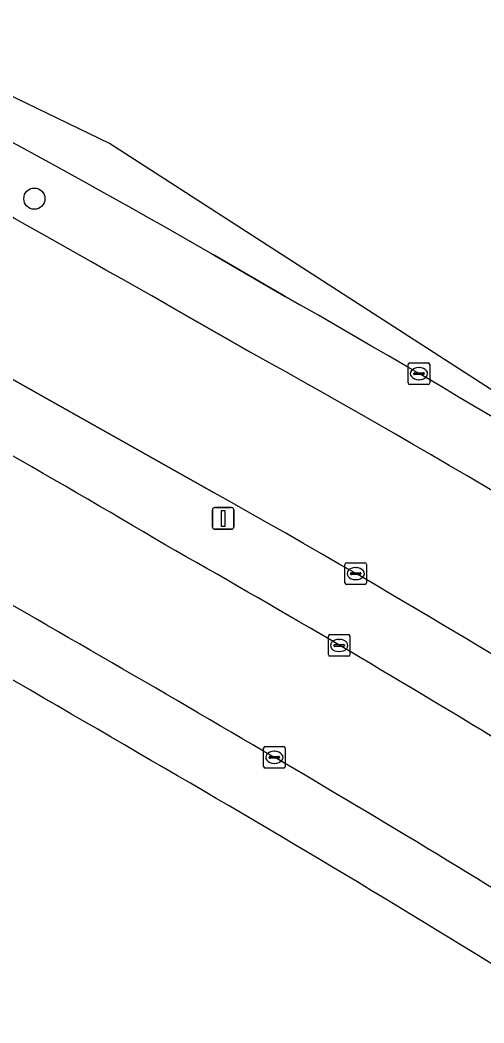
# Model space of a CAD drawing. Extents: x 161477 to 163040, y 383680 to 384871.
# Drawn here: x 162491.02 to 162512.48, y 384716.75 to 384763.18 of the extents above; entities that cross this region are included whole.
import ezdxf

# ---------------------------------------------------------------- set-up
doc = ezdxf.new("R2010")
doc.units = 0
for name, color, linetype in [('IMGEO_Berm_groen', 7, 'Continuous'), ('IMGEO_Boom', 7, 'Continuous'), ('IMGEO_Groenvoorziening', 7, 'Continuous'), ('IMGEO_Kolk', 7, 'Continuous'), ('IMGEO_Lichtmast', 7, 'Continuous'), ('IMGEO_Rijbaan_lokaal_open', 7, 'Continuous'), ('IMGEO_Rijbaan_regionaal_gesloten', 7, 'Continuous'), ('IMGEO_Voetpad_open', 7, 'Continuous')]:
    doc.layers.add(name, color=color, linetype=linetype)

msp = doc.modelspace()

# ---------------------------------------------------------------- linework, layer by layer
at = {"layer": 'IMGEO_Berm_groen'}
for points in [[(162503.97, 384750), (162503.292, 384750.389), (162500, 384752.298), (162499.832, 384752.395)], [(162500.002, 384741.286), (162499.393, 384741.625), (162484.498, 384750.01)], [(162497.819, 384750.008), (162500, 384748.764), (162501.694, 384747.794)]]:
    msp.add_lwpolyline(points, dxfattribs=at)
for centre, radius, start, end in [((162263.854, 384340.711), 474.52, 60.17858, 63.39779), ((161815.298, 383549.686), 1380.799, 60.376804, 61.453052), ((162137.332, 384111.151), 736.581, 57.789377, 60.148309), ((162204.021, 384242.972), 576.37, 59.360405, 61.259925), ((162285.016, 384357.141), 446.721, 57.04165, 60.9848), ((162291.063, 384366.983), 428.67, 56.76126, 60.82945), ((162216.073, 384242.193), 570.999, 58.68285, 60.44078)]:
    msp.add_arc(centre, radius, start, end, dxfattribs=at)
at = {"layer": 'IMGEO_Boom'}
msp.add_circle((162491.685, 384754.911), 0.489, dxfattribs=at)
at = {"layer": 'IMGEO_Groenvoorziening'}
for centre, radius, start, end in [((161992.599, 383869.941), 996.148, 59.572336, 60.8959), ((162192.165, 384200.795), 609.809, 57.907633, 59.996927)]:
    msp.add_arc(centre, radius, start, end, dxfattribs=at)
at = {"layer": 'IMGEO_Kolk'}
for p, q in [((162509.049, 384747.308), (162509.901, 384747.308)), ((162508.974, 384746.382), (162508.974, 384747.234)), ((162509.233, 384746.802), (162509.233, 384746.814)), ((162509.276, 384746.851), (162509.674, 384746.851)), ((162509.462, 384747.088), (162509.487, 384747.088)), ((162509.717, 384746.814), (162509.717, 384746.802)), ((162509.975, 384747.234), (162509.975, 384746.382)), ((162509.671, 384746.765), (162509.273, 384746.765)), ((162509.485, 384746.528), (162509.46, 384746.528)), ((162509.901, 384746.308), (162509.049, 384746.308)), ((162506.051, 384737.125), (162506.051, 384737.977)), ((162506.126, 384738.051), (162506.978, 384738.051)), ((162507.052, 384737.977), (162507.052, 384737.125)), ((162506.31, 384737.545), (162506.31, 384737.557)), ((162506.748, 384737.508), (162506.35, 384737.508)), ((162506.353, 384737.594), (162506.751, 384737.594)), ((162506.539, 384737.831), (162506.564, 384737.831)), ((162506.794, 384737.557), (162506.794, 384737.545)), ((162506.978, 384737.051), (162506.126, 384737.051)), ((162506.562, 384737.271), (162506.537, 384737.271)), ((162505.359, 384734.724), (162506.211, 384734.724)), ((162505.284, 384733.798), (162505.284, 384734.65)), ((162505.586, 384734.267), (162505.984, 384734.267)), ((162505.772, 384734.504), (162505.797, 384734.504)), ((162506.285, 384734.65), (162506.285, 384733.798)), ((162505.543, 384734.218), (162505.543, 384734.23)), ((162505.981, 384734.181), (162505.583, 384734.181)), ((162505.795, 384733.944), (162505.77, 384733.944)), ((162506.027, 384734.23), (162506.027, 384734.218)), ((162506.211, 384733.724), (162505.359, 384733.724)), ((162502.287, 384728.618), (162502.287, 384729.47)), ((162502.362, 384729.544), (162503.214, 384729.544)), ((162502.775, 384729.324), (162502.8, 384729.324)), ((162503.288, 384729.47), (162503.288, 384728.618)), ((162502.546, 384729.038), (162502.546, 384729.05)), ((162502.984, 384729.001), (162502.586, 384729.001)), ((162502.589, 384729.087), (162502.987, 384729.087)), ((162502.798, 384728.764), (162502.773, 384728.764)), ((162503.03, 384729.05), (162503.03, 384729.038)), ((162503.214, 384728.544), (162502.362, 384728.544))]:
    msp.add_line(p, q, dxfattribs=at)
for points in [[(162509.049, 384747.308), (162509.901, 384747.308)], [(162508.974, 384746.382), (162508.974, 384747.234)], [(162509.975, 384747.234), (162509.975, 384746.382)], [(162509.901, 384746.308), (162509.049, 384746.308)], [(162506.051, 384737.125), (162506.051, 384737.977)], [(162506.126, 384738.051), (162506.978, 384738.051)], [(162507.052, 384737.977), (162507.052, 384737.125)], [(162506.978, 384737.051), (162506.126, 384737.051)], [(162505.359, 384734.724), (162506.211, 384734.724)], [(162505.284, 384733.798), (162505.284, 384734.65)], [(162506.285, 384734.65), (162506.285, 384733.798)], [(162506.211, 384733.724), (162505.359, 384733.724)], [(162502.287, 384728.618), (162502.287, 384729.47)], [(162502.362, 384729.544), (162503.214, 384729.544)], [(162503.288, 384729.47), (162503.288, 384728.618)], [(162503.214, 384728.544), (162502.362, 384728.544)]]:
    msp.add_lwpolyline(points, dxfattribs=at)
for centre, radius, start, end in [((162509.051, 384747.232), 0.0765, 91.552, 178.448), ((162509.051, 384747.232), 0.0765, 91.552, 178.448), ((162509.899, 384747.232), 0.0765, 1.552, 88.448), ((162509.899, 384747.232), 0.0765, 1.552, 88.448), ((162509.273, 384746.811), 0.0403, 85.8775, 175.7526), ((162509.27, 384746.801), 0.0366, 178.938, 274.7102), ((162509.674, 384746.808), 0.043, 264.8664, 352.4533), ((162509.678, 384746.813), 0.0386, 1.7309, 96.639), ((162509.051, 384746.384), 0.0765, 181.552, 268.448), ((162509.051, 384746.384), 0.0765, 181.552, 268.448), ((162509.899, 384746.384), 0.0765, 271.552, 358.448), ((162509.899, 384746.384), 0.0765, 271.552, 358.448), ((162506.128, 384737.975), 0.0765, 91.552, 178.448), ((162506.128, 384737.975), 0.0765, 91.552, 178.448), ((162506.976, 384737.975), 0.0765, 1.552, 88.448), ((162506.976, 384737.975), 0.0765, 1.552, 88.448), ((162506.35, 384737.554), 0.0403, 85.8775, 175.7526), ((162506.347, 384737.544), 0.0366, 178.938, 274.7102), ((162506.751, 384737.551), 0.043, 264.8664, 352.4533), ((162506.755, 384737.556), 0.0386, 1.7309, 96.639), ((162506.128, 384737.127), 0.0765, 181.552, 268.448), ((162506.128, 384737.127), 0.0765, 181.552, 268.448), ((162506.976, 384737.127), 0.0765, 271.552, 358.448), ((162506.976, 384737.127), 0.0765, 271.552, 358.448), ((162505.361, 384734.648), 0.0765, 91.552, 178.448), ((162505.361, 384734.648), 0.0765, 91.552, 178.448), ((162506.209, 384734.648), 0.0765, 1.552, 88.448), ((162506.209, 384734.648), 0.0765, 1.552, 88.448), ((162505.583, 384734.227), 0.0403, 85.8775, 175.7526), ((162505.988, 384734.229), 0.0386, 1.7309, 96.639), ((162505.361, 384733.8), 0.0765, 181.552, 268.448), ((162505.361, 384733.8), 0.0765, 181.552, 268.448), ((162505.58, 384734.217), 0.0366, 178.938, 274.7102), ((162505.984, 384734.224), 0.043, 264.8664, 352.4533), ((162506.209, 384733.8), 0.0765, 271.552, 358.448), ((162506.209, 384733.8), 0.0765, 271.552, 358.448), ((162502.364, 384729.468), 0.0765, 91.552, 178.448), ((162502.364, 384729.468), 0.0765, 91.552, 178.448), ((162503.212, 384729.468), 0.0765, 1.552, 88.448), ((162503.212, 384729.468), 0.0765, 1.552, 88.448), ((162502.586, 384729.047), 0.0403, 85.8775, 175.7526), ((162502.583, 384729.037), 0.0366, 178.938, 274.7102), ((162502.987, 384729.044), 0.043, 264.8664, 352.4533), ((162502.991, 384729.049), 0.0386, 1.7309, 96.639), ((162502.364, 384728.62), 0.0765, 181.552, 268.448), ((162502.364, 384728.62), 0.0765, 181.552, 268.448), ((162503.212, 384728.62), 0.0765, 271.552, 358.448), ((162503.212, 384728.62), 0.0765, 271.552, 358.448)]:
    msp.add_arc(centre, radius, start, end, dxfattribs=at)
for centre, major_axis, ratio, start_param, end_param in [((162509.461, 384746.808), (-0.387, 0.002), 0.722429, 4.712389, 7.853982), ((162509.486, 384746.808), (-0.39, 0.002), 0.717154, 1.570796, 4.712389), ((162506.538, 384737.551), (-0.387, 0.002), 0.722429, 4.712389, 7.853982), ((162506.563, 384737.551), (-0.39, 0.002), 0.717154, 1.570796, 4.712389), ((162505.771, 384734.224), (-0.387, 0.002), 0.722429, 4.712389, 7.853982), ((162505.796, 384734.224), (-0.39, 0.002), 0.717154, 1.570796, 4.712389), ((162502.774, 384729.044), (-0.387, 0.002), 0.722429, 4.712389, 7.853982), ((162502.799, 384729.044), (-0.39, 0.002), 0.717154, 1.570796, 4.712389)]:
    msp.add_ellipse(centre, major_axis=major_axis, ratio=ratio, start_param=start_param, end_param=end_param, dxfattribs=at)
at = {"layer": 'IMGEO_Lichtmast'}
for p, q in [((162499.919, 384739.705), (162499.919, 384740.505)), ((162499.919, 384740.505), (162499.919, 384739.705)), ((162500.019, 384740.605), (162500.809, 384740.605)), ((162500.809, 384740.605), (162500.019, 384740.605)), ((162500.909, 384740.505), (162500.909, 384739.705)), ((162500.909, 384739.705), (162500.909, 384740.505)), ((162500.809, 384739.605), (162500.019, 384739.605)), ((162500.019, 384739.605), (162500.809, 384739.605))]:
    msp.add_line(p, q, dxfattribs=at)
msp.add_lwpolyline([(162500.339, 384740.48), (162500.489, 384740.48), (162500.489, 384739.73), (162500.339, 384739.73), (162500.339, 384740.48)], dxfattribs=at)
for centre, start, end in [((162500.019, 384740.505), 90, 180), ((162500.019, 384740.505), 90, 180), ((162500.809, 384740.505), 0, 90), ((162500.809, 384740.505), 360, 90), ((162500.019, 384739.705), 180, 270), ((162500.019, 384739.705), 180, 270), ((162500.809, 384739.705), 270, 0), ((162500.809, 384739.705), 270, 0)]:
    msp.add_arc(centre, 0.1, start, end, dxfattribs=at)
at = {"layer": 'IMGEO_Rijbaan_lokaal_open'}
for centre, radius, start, end in [((162204.021, 384242.972), 576.37, 59.360405, 61.259925), ((162216.073, 384242.193), 570.999, 58.68285, 60.44078), ((161559.346, 383118.997), 1866.101, 59.630903, 60.200415), ((162218.448, 384243.672), 562.526, 57.85289, 59.63742)]:
    msp.add_arc(centre, radius, start, end, dxfattribs=at)
at = {"layer": 'IMGEO_Rijbaan_regionaal_gesloten'}
for points in [[(162629.086, 384651.951), (162623.61, 384658.183), (162604.045, 384676.904), (162560.661, 384715.197), (162495.159, 384757.46), (162440.149, 384784.123), (162434.087, 384786.412), (162433.188, 384785.107)], [(162472.204, 384756.813), (162484.498, 384750.01), (162499.393, 384741.625), (162500.002, 384741.286)], [(162499.832, 384752.395), (162500, 384752.298), (162503.292, 384750.389), (162503.97, 384750)], [(162501.694, 384747.794), (162500, 384748.764), (162497.819, 384750.008)]]:
    msp.add_lwpolyline(points, dxfattribs=at)
for centre, radius, start, end in [((162263.854, 384340.711), 474.52, 60.17858, 63.39779), ((161815.298, 383549.686), 1380.799, 60.376804, 61.453052), ((162137.332, 384111.151), 736.581, 57.789377, 60.148309), ((162285.016, 384357.141), 446.721, 57.04165, 60.9848), ((162291.063, 384366.983), 428.67, 56.76126, 60.82945)]:
    msp.add_arc(centre, radius, start, end, dxfattribs=at)
at = {"layer": 'IMGEO_Voetpad_open'}
for centre, radius, start, end in [((161992.599, 383869.941), 996.148, 59.572336, 60.8959), ((161559.346, 383118.997), 1866.101, 59.630903, 60.200415), ((162192.165, 384200.795), 609.809, 57.907633, 59.996927), ((162218.448, 384243.672), 562.526, 57.85289, 59.63742)]:
    msp.add_arc(centre, radius, start, end, dxfattribs=at)

doc.saveas('drawing.dxf')
